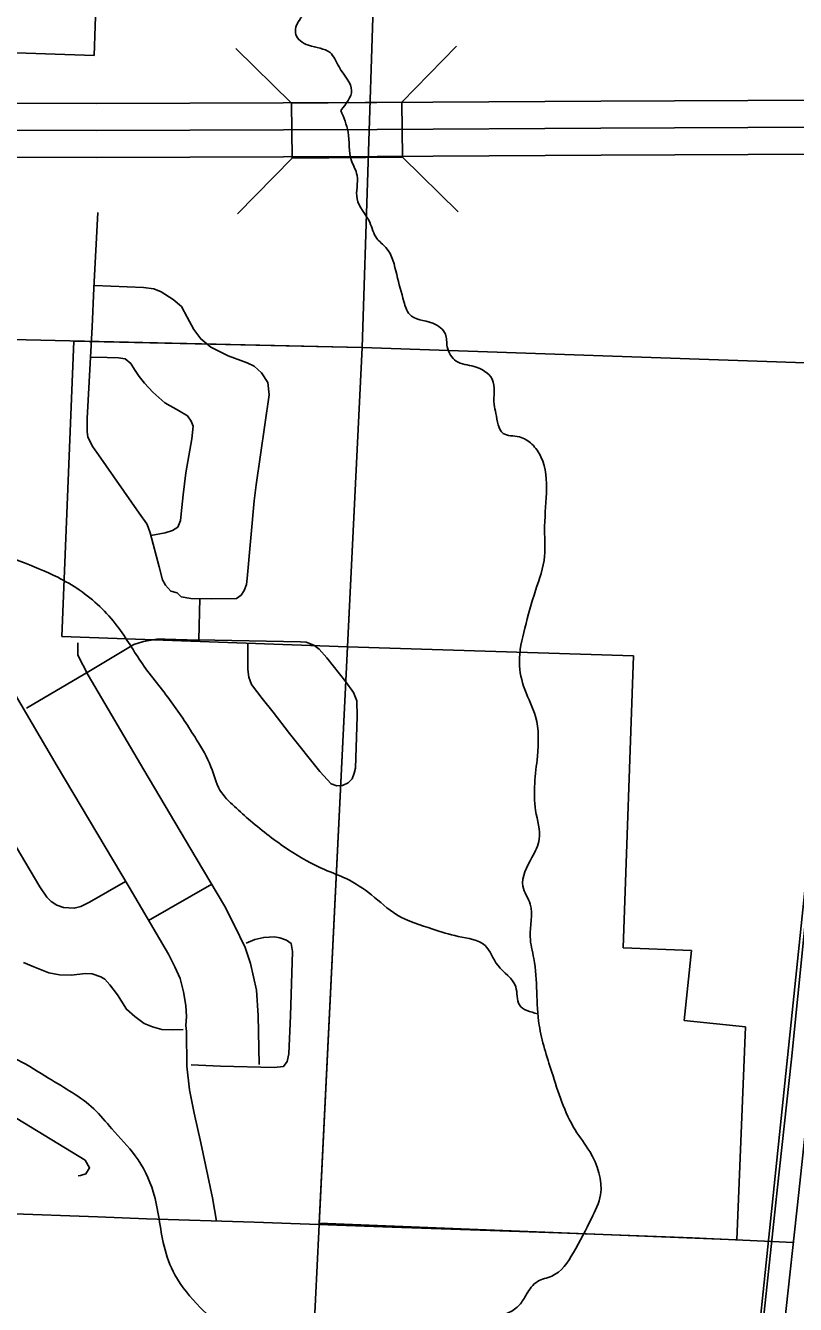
# Model space of a CAD drawing. Extents: x 1219626 to 1426462, y 456797 to 752399.
# Drawn here: x 1314377 to 1317947, y 628025 to 633956 of the extents above; entities that cross this region are included whole.
import ezdxf

# ---------------------------------------------------------------- set-up
doc = ezdxf.new("R2010")
doc.units = 0
for name, color, linetype in [('Bridges', 7, 'Continuous'), ('Cities Incorporated Area', 7, 'Continuous'), ('City Streets', 7, 'Continuous'), ('Interstate Divided Highway Outline and Fill', 7, 'Continuous'), ('Interstate Highway Center Lines', 7, 'Continuous'), ('Local Roads Paved', 7, 'Continuous'), ('Masks', 7, 'Continuous'), ('Narrow River Creek and Branch and Slough', 7, 'Continuous'), ('Section Lines', 7, 'Continuous'), ('State Route Divided Highway Outline and Fill', 7, 'Continuous'), ('State Routes Highway Center Lines', 7, 'Continuous')]:
    doc.layers.add(name, color=color, linetype=linetype)

msp = doc.modelspace()

# ---------------------------------------------------------------- linework, layer by layer
at = {"layer": 'Bridges'}
for p, q in [((1315610.6, 633596.4), (1315352.2, 633850)), ((1316122.6, 633601.2), (1316376.2, 633859.6)), ((1315613, 633340.4), (1315359.4, 633082)), ((1316125, 633345.2), (1316383.4, 633091.7))]:
    msp.add_line(p, q, dxfattribs=at)
msp.add_lwpolyline([(1315610.6, 633596.4), (1316122.6, 633601.2), (1316125, 633345.2), (1315613, 633340.4)], close=True, dxfattribs=at)
at = {"layer": 'Cities Incorporated Area'}
for p, q in [((1314695.5, 633816.7), (1314739.7, 635152.1)), ((1311585.2, 633919.5), (1314695.5, 633816.7)), ((1318100.7, 631008.3), (1317262.3, 622926.7))]:
    msp.add_line(p, q, dxfattribs=at)
at = {"layer": 'City Streets'}
for p, q in [((1315185.9, 631298.1), (1315180.1, 631106.5)), ((1314382.2, 630790.8), (1314678.1, 630964.8)), ((1315240.3, 629973.3), (1314948, 629806))]:
    msp.add_line(p, q, dxfattribs=at)
for points in [[(1314712.9, 633089.1), (1314693.6, 632738.1), (1314685.8, 632558.3), (1314662.6, 632133.8), (1314662.6, 632070.9), (1314666.5, 632048.7), (1314676.2, 632025.5), (1314689.7, 632002.3), (1314715.8, 631964.6), (1314904.4, 631694.8), (1314940.1, 631644.5), (1314945, 631630), (1314955.6, 631603), (1314997.2, 631445.4), (1315012.7, 631385.4), (1315026.2, 631360.3), (1315050.4, 631333.2), (1315080.3, 631325.5), (1315098.7, 631307.1), (1315143.2, 631299.4), (1315237.9, 631296.5), (1315354.9, 631298.4), (1315377.2, 631314.8), (1315391.7, 631335.1), (1315401.3, 631363.2), (1315405.2, 631391.2), (1315438.1, 631751.9), (1315446.8, 631825.4), (1315506.7, 632243.1), (1315500.9, 632300.1), (1315471.9, 632344.6), (1315438.1, 632375.5), (1315405.2, 632391), (1315317.2, 632424.8), (1315236, 632464.5), (1315189.6, 632502.2), (1315157.7, 632545.7), (1315126.7, 632602.7), (1315099.7, 632653), (1315061, 632685.9), (1315005.9, 632720.7), (1314972, 632734.2), (1314924.7, 632741), (1314696.5, 632750.7)], [(1314678.1, 632417.3), (1314755.5, 632416.1), (1314808.6, 632414.2), (1314839.6, 632409.4), (1314864.7, 632389.1), (1314883.1, 632361), (1314904.4, 632328.1), (1314928.5, 632297.2), (1314967.2, 632255.6), (1315023.3, 632206.3), (1315086.1, 632170.5), (1315127.7, 632145.4), (1315145.1, 632120.3), (1315153.8, 632097.1), (1315148, 632039), (1315120.9, 631881.4), (1315108.4, 631778.9), (1315102.6, 631720), (1315095.8, 631661), (1315083.2, 631630), (1315058.1, 631613.6), (1315024.3, 631603), (1314958.9, 631590.3)], [(1314840.6, 629986.9), (1314673.3, 629889.6), (1314633.6, 629870.3), (1314602.7, 629862.5), (1314577.6, 629863.5), (1314553.4, 629866.4), (1314522.4, 629876.1), (1314496.3, 629893.5), (1314476, 629913.8), (1314444.1, 629962.1), (1314222.7, 630332.5), (1313968.4, 630766.6), (1313775, 631098.2), (1313534.7, 631495.4)], [(1315460.3, 629137.4), (1315456.5, 629364.6), (1315447.8, 629481.6), (1315420.7, 629606.3), (1315395.5, 629679.8), (1315345.3, 629785.2), (1315299.8, 629873.2), (1315168.3, 630094.6), (1314925.6, 630504.6), (1314667.5, 630943.5), (1314619.1, 631036.4), (1314619.1, 631093.4)], [(1315408.1, 631086.6), (1315407.2, 631018), (1315407.2, 630969.6), (1315413, 630933.9), (1315425.5, 630899.1), (1315474.8, 630835.2), (1315526.1, 630771.4), (1315601.5, 630672.8), (1315741.7, 630495.9), (1315793.9, 630439.8), (1315820, 630430.1), (1315847.1, 630432.1), (1315873.2, 630443.7), (1315891.6, 630462), (1315900.3, 630489.1), (1315908, 630512.3), (1315914.8, 630752.1), (1315912.8, 630824.6), (1315897.4, 630863.3), (1315862.6, 630912.6), (1315773.6, 631022.8), (1315738.8, 631064.4), (1315714.6, 631082.8), (1315678.8, 631096.3), (1315652.7, 631097.3), (1315255.3, 631106), (1315126.7, 631106.9), (1315022.3, 631110.8), (1314986.5, 631109.8), (1314923.7, 631099.2), (1314879.2, 631084.7), (1314840.5, 631061.5), (1314678.1, 630964.8)], [(1314329.1, 630853.6), (1314524.4, 630521), (1314857, 629959.2), (1315040.7, 629649.8), (1315069.7, 629590.9), (1315093.9, 629536.7), (1315109.3, 629474.8), (1315120.9, 629411), (1315122.9, 629360.7), (1315120, 629318.2), (1315123.8, 629290.1), (1315124.8, 629129.6), (1315137.4, 629019.4), (1315159.6, 628912.1), (1315190.6, 628774.8), (1315244.7, 628519.5), (1315262.9, 628411.7)], [(1315145.1, 629135.4), (1315281.5, 629129.6), (1315529.9, 629123.8), (1315573.5, 629128.7), (1315589.9, 629151.9), (1315598.6, 629187.7), (1315605.4, 629362.7), (1315615, 629661.4), (1315608.3, 629699.1), (1315588, 629713.6), (1315556.1, 629725.2), (1315531.9, 629729.1), (1315481.6, 629727.2), (1315440, 629717.5), (1315400.4, 629700.1)], [(1315108.4, 629299.8), (1315057.1, 629297.9), (1315009.8, 629299.8), (1314965.3, 629312.4), (1314927.6, 629327.9), (1314884.1, 629359.8), (1314845.4, 629393.6), (1314802.8, 629461.3), (1314768, 629507.7), (1314744.8, 629533.8), (1314726.5, 629544.4), (1314686.8, 629558), (1314654.9, 629558.9), (1314588.2, 629551.2), (1314535, 629553.1), (1314485.7, 629562.8), (1314416.1, 629590.9), (1314367.7, 629610.2)], [(1313253.9, 628762.6), (1313320.6, 628806.7), (1313360.2, 628822.2), (1313426.9, 628827), (1313796.3, 628808.6), (1313945.2, 628804.8), (1313988.7, 628804.8), (1314024.5, 628808.6), (1314052.5, 628824.1), (1314080.6, 628847.3), (1314097, 628877.3), (1314130.8, 628930.5), (1314153.1, 628948.8), (1314196.6, 628961.4), (1314217.9, 628956.6), (1314273, 628925.6), (1314653, 628693.6), (1314674.2, 628657.8), (1314656.8, 628629.8), (1314632.7, 628622), (1314621.6, 628621.4)]]:
    msp.add_lwpolyline(points, dxfattribs=at)
at = {"layer": 'Interstate Divided Highway Outline and Fill'}
for points in [[(1309220, 631910.3), (1310787.7, 632787.3), (1311436.8, 633113.8), (1311804.2, 633249.5), (1312254.3, 633383.8), (1312606.6, 633464.9), (1312900.2, 633517.2), (1313271.5, 633538.9), (1313827.5, 633579.8), (1314198.9, 633595.5), (1314704, 633594.5), (1316006.5, 633598.4), (1317044.5, 633605.2), (1318068.1, 633610)], [(1318069.6, 633360), (1317045.9, 633355.2), (1316007.7, 633348.4), (1314704.1, 633344.5), (1314204, 633345.5), (1313841.9, 633330.2), (1313287.9, 633289.5), (1312929.6, 633268.5), (1312656.6, 633219.9), (1312318.1, 633141.9), (1311883.3, 633012.3), (1311536.6, 632884.1), (1310905, 632566.4), (1309336.8, 631689.2)]]:
    msp.add_lwpolyline(points, dxfattribs=at)
at = {"layer": 'Interstate Highway Center Lines'}
msp.add_lwpolyline([(1309278.4, 631799.7), (1310846.3, 632676.8), (1311486.7, 632998.9), (1311843.7, 633130.9), (1312286.2, 633262.9), (1312631.6, 633342.4), (1312914.9, 633392.9), (1313279.7, 633414.2), (1313834.7, 633455), (1314201.4, 633470.5), (1314704, 633469.5), (1316007.1, 633473.4), (1317045.2, 633480.2), (1318068.8, 633485)], dxfattribs=at)
at = {"layer": 'Local Roads Paved'}
msp.add_lwpolyline([(1308789.1, 628713.6), (1309875.3, 628686.7), (1311143.8, 628657.3), (1311332.2, 628650), (1311395.8, 628643.9), (1311587.8, 628619.4), (1312230, 628524), (1312348.7, 628515.4), (1312570.1, 628508.1), (1312821.4, 628497.7), (1313420.2, 628476.9), (1313589, 628471.4), (1313898.5, 628460.4), (1314280.7, 628446.9), (1314711.9, 628431.6), (1314938.8, 628422.5), (1315437.9, 628406), (1316077, 628382.7), (1316848.3, 628356.4), (1317468.4, 628333.2), (1317937.8, 628312.6)], dxfattribs=at)
at = {"layer": 'Masks'}
for p, q in [((1314546, 631122.8), (1314600.6, 632492.6)), ((1314600.6, 632492.6), (1315938.8, 632462.2)), ((1315938.8, 632462.2), (1315870.3, 631074.2)), ((1315870.3, 631074.2), (1314546, 631122.8)), ((1315738.5, 628402), (1315870.3, 631074.2)), ((1315870.3, 631074.2), (1317195.8, 631032.5)), ((1317195.8, 631032.5), (1317147.9, 629678.2)), ((1317147.9, 629678.2), (1317465.8, 629666.9)), ((1317465.8, 629666.9), (1317432, 629340.9)), ((1317432, 629340.9), (1317715.7, 629311.5)), ((1317715.7, 629311.5), (1317676.1, 628324.3)), ((1317676.1, 628324.3), (1315738.5, 628402))]:
    msp.add_line(p, q, dxfattribs=at)
at = {"layer": 'Narrow River Creek and Branch and Slough'}
for points in [[(1315822.4, 642224.9), (1315780.6, 642107.7), (1315789, 641965.5), (1315763.9, 641798.1), (1315705.3, 641664.2), (1315605, 641538.7), (1315563.2, 641455.1), (1315529.7, 641379.8), (1315446.1, 641237.5), (1315354.1, 641086.9), (1315295.6, 641011.6), (1315245.4, 640936.3), (1315245.4, 640785.7), (1315278.8, 640651.8), (1315354.1, 640601.6), (1315404.3, 640517.9), (1315462.8, 640384), (1315504.6, 640241.8), (1315504.6, 640149.7), (1315412.6, 639831.8), (1315320.6, 639647.7), (1315203.6, 639497.1), (1315128.3, 639421.7), (1314986.1, 639287.9), (1314952.7, 639262.8), (1314935.9, 639154), (1314919.2, 639020.1), (1314885.8, 638861.1), (1314835.6, 638685.4), (1314827.2, 638518), (1314902.5, 638258.7), (1314935.9, 638173.6), (1314977.8, 638089.9), (1315002.9, 637922.6), (1315027.9, 637830.5), (1315136.7, 637671.5), (1315228.7, 637579.5), (1315354.1, 637512.6), (1315487.9, 637462.3), (1315613.3, 637320.1), (1315655.2, 637236.4), (1315705.3, 637144.4), (1315730.4, 637094.2), (1315688.6, 636935.2), (1315638.4, 636759.5), (1315596.6, 636642.3), (1315588.3, 636592.1), (1315563.2, 636550.3), (1315554.8, 636483.3), (1315554.8, 636391.3), (1315546.4, 636332.7), (1315579.9, 636265.8), (1315621.7, 636207.2), (1315638.4, 636106.8), (1315596.6, 636031.5), (1315571.5, 635939.5), (1315579.9, 635830.7), (1315605, 635747), (1315655.2, 635629.9), (1315688.6, 635579.6), (1315688.6, 635512.7), (1315663.5, 635462.5), (1315680.3, 635403.9), (1315671.9, 635337), (1315630.1, 635261.7), (1315596.6, 635127.8), (1315613.3, 635044.1), (1315630.1, 634977.2), (1315697, 634901.9), (1315697, 634834.9), (1315755.5, 634776.4), (1315789, 634734.5), (1315797.3, 634650.8), (1315797.3, 634600.6), (1315864.2, 634567.2), (1315931.1, 634517), (1315956.2, 634441.7), (1315939.5, 634366.4), (1315855.9, 634324.5), (1315822.4, 634265.9), (1315822.4, 634207.4), (1315814.1, 634132.1), (1315789, 634081.9), (1315722.1, 634040), (1315646.8, 633981.4), (1315630.1, 633914.5), (1315688.6, 633864.3), (1315789, 633830.8), (1315830.8, 633763.9), (1315889.3, 633654.3), (1315839.2, 633562.3)], [(1315839.2, 633562.3), (1315872.6, 633461.9), (1315889.3, 633328), (1315914.4, 633261.1), (1315914.4, 633152.3), (1315973, 633043.5), (1316006.4, 632968.2), (1316048.2, 632926.4), (1316098.4, 632800.8), (1316131.9, 632675.3), (1316156.9, 632616.8), (1316265.7, 632574.9), (1316324.2, 632524.7), (1316332.6, 632466.1), (1316374.4, 632399.2), (1316458, 632374.1), (1316541.6, 632315.5), (1316550, 632198.4), (1316558.4, 632156.5), (1316591.8, 632064.5), (1316667.1, 632047.8), (1316725.6, 632014.3), (1316767.4, 631955.7), (1316792.5, 631788.4), (1316784.2, 631612.7), (1316784.2, 631495.5), (1316742.4, 631336.5), (1316692.2, 631160.8), (1316667.1, 631001.8), (1316692.2, 630876.3), (1316742.4, 630750.8), (1316750.7, 630566.7), (1316742.4, 630315.7), (1316759.1, 630181.8), (1316725.6, 630098.1), (1316683.8, 629964.2), (1316717.3, 629880.6), (1316717.3, 629730), (1316734, 629629.5), (1316759.1, 629319.9), (1316817.6, 629102.4), (1316926.3, 628833.9), (1316993.2, 628733.5), (1317043.4, 628532.7), (1317001.6, 628423.9), (1316918, 628264.9), (1316817.6, 628156.1), (1316750.7, 628131), (1316700.5, 628072.5), (1316667.1, 628022.3), (1316558.4, 627963.7), (1316458, 627921.8), (1316399.5, 627863.3), (1316366, 627620.6), (1316407.8, 627486.7), (1316407.8, 627361.2), (1316382.7, 627260.8), (1316382.7, 627093.5), (1316382.7, 626976.3), (1316407.8, 626842.4), (1316466.4, 626733.7), (1316516.6, 626608.1), (1316541.6, 626524.5), (1316533.3, 626424.1), (1316474.7, 626348.7), (1316441.3, 626181.4), (1316432.9, 626014), (1316432.9, 625930.4), (1316357.7, 625830), (1316207.1, 625737.9), (1316098.4, 625679.3), (1316006.4, 625578.9), (1315956.2, 625403.2), (1315964.6, 625168.9), (1315998, 625009.9), (1316006.4, 624892.8), (1315989.7, 624758.9), (1316023.1, 624625), (1316065, 624482.8), (1316106.8, 624309.9), (1316090, 624092.4), (1316081.7, 623858.1), (1316006.4, 623715.8), (1315939.5, 623581.9), (1315881, 623473.2), (1315839.2, 623397.8), (1315772.2, 623280.7), (1315747.2, 623163.6)], [(1313940.8, 631740), (1314057.8, 631647.9), (1314200, 631539.2), (1314350.5, 631472.2), (1314526.2, 631396.9), (1314626.5, 631338.4), (1314802.1, 631171), (1314919.2, 630995.3), (1315053, 630819.6), (1315170.1, 630643.8), (1315237, 630518.3), (1315278.8, 630409.6), (1315345.7, 630334.2), (1315421, 630267.3), (1315596.6, 630133.4), (1315763.9, 630041.4), (1315864.2, 629999.5), (1315981.3, 629924.2), (1316098.4, 629832.2), (1316265.7, 629765.3), (1316382.7, 629731.8), (1316508.2, 629689.9), (1316566.7, 629597.9), (1316650.4, 629497.5), (1316667.1, 629413.8), (1316752.3, 629373)], [(1313338.6, 630504.8), (1313413.9, 630345.9), (1313480.8, 630145), (1313572.8, 629927.5), (1313689.9, 629760.1), (1313857.1, 629584.4), (1313932.4, 629458.9), (1313990.9, 629341.8), (1314057.8, 629258.1), (1314191.6, 629207.9), (1314342.2, 629157.7), (1314484.3, 629074), (1314693.4, 628931.7), (1314777.1, 628839.7), (1314885.8, 628714.2), (1314969.4, 628546.8), (1315019.6, 628295.8), (1315069.8, 628161.9), (1315186.8, 628011.3), (1315303.9, 627894.2), (1315395.9, 627785.4), (1315605, 627567.8), (1315797.3, 627333.5), (1315864.2, 627233.1), (1316006.4, 627166.2), (1316048.2, 627090.9), (1316131.9, 626948.6), (1316232.2, 626789.7), (1316299.1, 626664.1), (1316374.4, 626580.5), (1316432.9, 626480.1), (1316471.1, 626336.4)], [(1312468.9, 628731.2), (1312657, 628392.3), (1312820.1, 628053.4), (1312983.2, 627815), (1313196.4, 627589), (1313347, 627350.6), (1313472.4, 627225), (1313798.6, 627011.7), (1314049.5, 626886.2), (1314162.4, 626773.2), (1314526.2, 626359), (1314676.7, 626133.1), (1314689.2, 625769.1), (1314689.2, 625618.5), (1314651.6, 625480.4), (1314664.2, 625380), (1314689.2, 625154.1), (1314714.3, 624815.2), (1314726.9, 624589.3), (1314802.1, 624350.8), (1314864.9, 624112.3), (1314877.4, 623961.7), (1314839.8, 623798.5), (1314789.6, 623534.9), (1314764.5, 623409.4), (1314676.7, 623145.9)]]:
    msp.add_spline(points, degree=3, dxfattribs=at)
at = {"layer": 'Section Lines'}
for p, q in [((1316109.8, 637770.5), (1315938.8, 632462.2)), ((1310620.1, 632583.1), (1315938.8, 632462.2)), ((1315938.8, 632462.2), (1315676.4, 627142.4)), ((1315938.8, 632462.2), (1321172.4, 632281.9))]:
    msp.add_line(p, q, dxfattribs=at)
at = {"layer": 'State Route Divided Highway Outline and Fill'}
msp.add_lwpolyline([(1318530.4, 633988), (1318503, 633898), (1318439, 633650.1), (1318401.9, 633396), (1318367, 633236.8), (1318297.3, 632750.9), (1318236.9, 632163.5), (1318179.6, 631565.7), (1318116.7, 630935.8), (1318082.8, 630677.9), (1318047.7, 630335.9), (1317985.6, 629730.4), (1317928.4, 629162), (1317863.4, 628555), (1317794.4, 627916.7), (1317740.1, 627317), (1317677.1, 626719.6), (1317620.8, 626134.5), (1317485.9, 624835.6), (1317361.8, 623607.6), (1317226, 622391.1), (1317099.8, 621188)], dxfattribs=at)
at = {"layer": 'State Routes Highway Center Lines'}
msp.add_lwpolyline([(1318626.5, 633960.2), (1318599.3, 633871), (1318537.2, 633630.3), (1318500.3, 633378.1), (1318465.4, 633218.9), (1318396.5, 632738.7), (1318336.4, 632153.6), (1318279.1, 631556), (1318216.1, 630924.3), (1318182.1, 630666.2), (1318147.2, 630325.7), (1318085.1, 629720.2), (1318027.8, 629151.7), (1317962.8, 628544.3), (1317893.9, 627906.9), (1317839.6, 627307.2), (1317776.5, 626709.6), (1317720.3, 626124.5), (1317585.4, 624825.4), (1317461.2, 623597), (1317325.4, 622380.3), (1317199.3, 621177.2)], dxfattribs=at)

doc.saveas('drawing.dxf')
